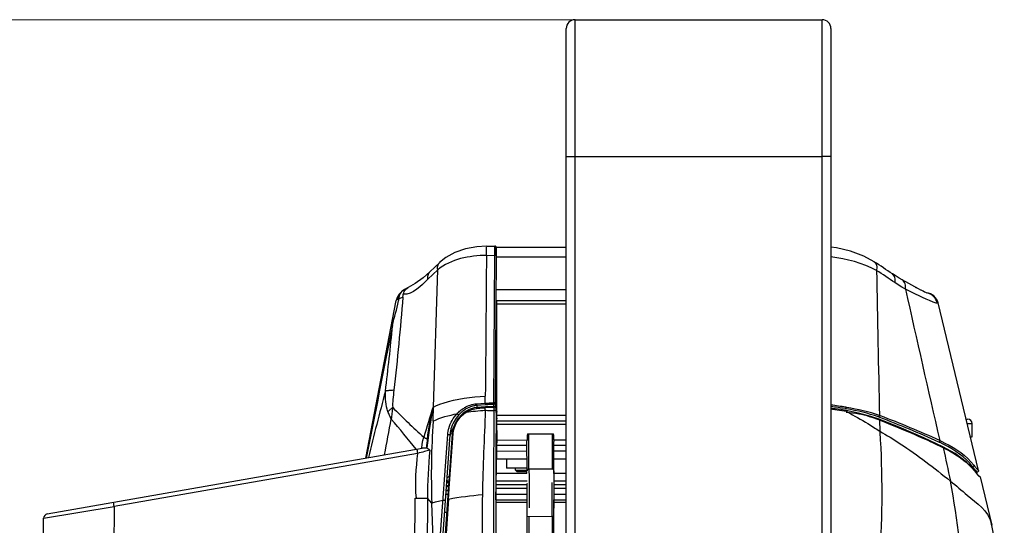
# Paper-space layout 'Sheet' of a CAD drawing. Header units: inches. Extents: x 0.2 to 10.8, y 0.2 to 8.3.
# Tile 381 of 545: x 9.134 to 10.027, y 3.246 to 3.704. Entities that reach past the tile are written whole.
import ezdxf

# ---------------------------------------------------------------- set-up
doc = ezdxf.new("R2010")
doc.units = ezdxf.units.IN
doc.header["$MEASUREMENT"] = 0
doc.layers.get('0').update_dxf_attribs({"lineweight": 5})
doc.layers.add('02___PRT_ALL_AXES', color=7, linetype='Continuous')
doc.styles.add('My Text', font='tahoma.ttf')
doc.dimstyles.new('My Dimension - mm [in] (ANSI)$0', dxfattribs={"dimtxt": 0.12, "dimasz": 0.098425, "dimexe": 0.125, "dimexo": 0.063, "dimgap": 0.031496, "dimtad": 0, "dimlfac": 250, "dimzin": 4, "dimdsep": 46, "dimtxsty": 'My Text', "dimblk": 'Filled-1', "dimcen": 0.09, "dimclrd": 1, "dimclre": 1, "dimclrt": 1, "dimadec": 1, "dimazin": 1, "dimtfac": 1, "dimtofl": 0, "dimtmove": 0, "dimatfit": 3, "dimfxl": 1, "dimtolj": 1, "dimtzin": 4, "dimlwd": -1, "dimlwe": -1, "dimarcsym": 0})

# ---------------------------------------------------------------- blocks, each defined once
blk = doc.blocks.new('*D12')
at = {"color": 1, "true_color": 0xff0000}
for p, q in [((9.68694, 3.70431), (8.70559, 3.70431)), ((8.83059, 3.60589), (8.83059, 3.4705)), ((8.83059, 1.60647), (8.83059, 1.74185)), ((9.42652, 1.50804), (8.70559, 1.50804))]:
    blk.add_line(p, q, dxfattribs=at)
at = {"layer": 'Defpoints', "color": 0}
for p in [(9.74994, 3.70431), (8.83059, 1.50804), (9.48952, 1.50804)]:
    blk.add_point(p, dxfattribs=at)
at = {"color": 1, "true_color": 0xff0000, "insert": (8.83059, 2.60618), "char_height": 0.12, "attachment_point": 5, "rotation": 90, "style": 'My Text'}
blk.add_mtext('\\A1;549.07 mm [21.617 in]', dxfattribs=at)
blk = doc.blocks.new('Filled-1')

psp = doc.layouts.new('Sheet')

# ---------------------------------------------------------------- linework, layer by layer
at = {"color": 0, "linetype": 'ByBlock', "lineweight": -3}
for p, q in [((9.637943, 2.397654), (9.637943, 3.704311)), ((9.637943, 3.704311), (9.861943, 3.704311)), ((9.861943, 2.527911), (9.861943, 3.704311)), ((9.629943, 2.380311), (9.629943, 3.696311)), ((9.869943, 3.696311), (9.869943, 2.384311)), ((9.629943, 3.580311), (9.637943, 3.580311)), ((9.637943, 3.580311), (9.861943, 3.580311)), ((9.869943, 3.580311), (9.861943, 3.580311)), ((9.548779, 3.498339), (9.538463, 3.496403)), ((9.557634, 3.498899), (9.548779, 3.498339)), ((9.557634, 3.498899), (9.565199, 3.498942)), ((9.565499, 3.49889), (9.565198, 3.498927)), ((9.565824, 3.498753), (9.565499, 3.49889)), ((9.566008, 3.498602), (9.565824, 3.498753)), ((9.566207, 3.498365), (9.566114, 3.498508)), ((9.566225, 3.490205), (9.566354, 3.497349)), ((9.566346, 3.498078), (9.629943, 3.498078)), ((9.566354, 3.497349), (9.566362, 3.498064)), ((9.506336, 3.475693), (9.515129, 3.484139)), ((9.55756, 3.490477), (9.565015, 3.490567)), ((9.564154, 3.356751), (9.565015, 3.490567)), ((9.566225, 3.490205), (9.565485, 3.35639)), ((9.629943, 3.488771), (9.566222, 3.488771)), ((9.506335, 3.475693), (9.500161, 3.470237)), ((9.513324, 3.47742), (9.50453, 3.46897)), ((9.509523, 3.352844), (9.513324, 3.47742)), ((9.49289, 3.464981), (9.48666, 3.46146)), ((9.500161, 3.470236), (9.492891, 3.464982)), ((9.949404, 3.460051), (9.934497, 3.468292)), ((9.481051, 3.458139), (9.478349, 3.455443)), ((9.483105, 3.459554), (9.481052, 3.458139)), ((9.486658, 3.46146), (9.483103, 3.459553)), ((9.566104, 3.459446), (9.629943, 3.459446)), ((9.949417, 3.460044), (9.946802, 3.461463)), ((9.95164, 3.458867), (9.949404, 3.460051)), ((9.953485, 3.457925), (9.951658, 3.458858)), ((9.954974, 3.457201), (9.953513, 3.457911)), ((9.956034, 3.456721), (9.954914, 3.457229)), ((9.448041, 3.306574), (9.475685, 3.449656)), ((9.481838, 3.452623), (9.478391, 3.451032)), ((9.566237, 3.449652), (9.566465, 3.449424)), ((9.566237, 3.449652), (9.629943, 3.449652)), ((9.566468, 3.449422), (9.629943, 3.449422)), ((9.567018, 3.350859), (9.566898, 3.449423)), ((9.967089, 3.447438), (9.966326, 3.447266)), ((10.003765, 3.295392), (9.967092, 3.447438)), ((9.566899, 3.446643), (9.629943, 3.446643)), ((9.556484, 3.356426), (9.556534, 3.362787)), ((9.509217, 3.35318), (9.509523, 3.352844)), ((9.53926, 3.348288), (9.542311, 3.349885)), ((9.542311, 3.349885), (9.545385, 3.350946)), ((9.545385, 3.350946), (9.548472, 3.351495)), ((9.548757, 3.351523), (9.548472, 3.351497)), ((9.548529, 3.355894), (9.556484, 3.356426)), ((9.556556, 3.353004), (9.548679, 3.352471)), ((9.54882, 3.354437), (9.54868, 3.352471)), ((9.556625, 3.354955), (9.54882, 3.354437)), ((9.556435, 3.349967), (9.556451, 3.352038)), ((9.564315, 3.35238), (9.556451, 3.352038)), ((9.556484, 3.356426), (9.556625, 3.354955)), ((9.564416, 3.353339), (9.556556, 3.353004)), ((9.564374, 3.353337), (9.564287, 3.355272)), ((9.564315, 3.35238), (9.564296, 3.349792)), ((9.564315, 3.35238), (9.565606, 3.352255)), ((9.565029, 3.353287), (9.564412, 3.353339)), ((9.565485, 3.35639), (9.565637, 3.353023)), ((9.565606, 3.352255), (9.56611, 3.352056)), ((9.56611, 3.352056), (9.566321, 3.351781)), ((9.566321, 3.351781), (9.566307, 3.349252)), ((9.567406, 3.327727), (9.566321, 3.351781)), ((9.567052, 3.34856), (9.567018, 3.350859)), ((9.567041, 3.348874), (9.567053, 3.34852)), ((9.894992, 3.347422), (9.883784, 3.349743)), ((9.884074, 3.348839), (9.884631, 3.348546)), ((9.566836, 3.342788), (9.566793, 3.341324)), ((9.56689, 3.339974), (9.566889, 3.34117)), ((9.56689, 3.339974), (9.567046, 3.345309)), ((9.629943, 3.339974), (9.56689, 3.339974)), ((9.56704, 3.348504), (9.567079, 3.34832)), ((9.567046, 3.345309), (9.567079, 3.34832)), ((9.629943, 3.34531), (9.567046, 3.345309)), ((9.567053, 3.34852), (9.567066, 3.348325)), ((9.914192, 3.343465), (9.913064, 3.343906)), ((9.914212, 3.343472), (9.913066, 3.343907)), ((9.914041, 3.340987), (9.913354, 3.341212)), ((9.914041, 3.340987), (9.913389, 3.341226)), ((9.913953, 3.345235), (9.914761, 3.344918)), ((9.913954, 3.345243), (9.914775, 3.344931)), ((9.91404, 3.340986), (9.914217, 3.330954)), ((9.992545, 3.341911), (9.993947, 3.341911)), ((9.526831, 3.331152), (9.52653, 3.328747)), ((9.527601, 3.333742), (9.527464, 3.334019)), ((9.629943, 3.336957), (9.566973, 3.337325)), ((9.629943, 3.336618), (9.566988, 3.336986)), ((9.914217, 3.330954), (9.914274, 3.330113)), ((9.99351, 3.337911), (9.997982, 3.337911)), ((9.515622, 3.233577), (9.522477, 3.328033)), ((9.524454, 3.32775), (9.516869, 3.220777)), ((9.526529, 3.32873), (9.518865, 3.220633)), ((9.524164, 3.283653), (9.527442, 3.328775)), ((9.526516, 3.328533), (9.526529, 3.32873)), ((9.566039, 3.268711), (9.567406, 3.327727)), ((9.594343, 3.322705), (9.567275, 3.322687)), ((9.594237, 3.321444), (9.594343, 3.322705)), ((9.594654, 3.328691), (9.596029, 3.32862)), ((9.596127, 3.296505), (9.596027, 3.32862)), ((9.596029, 3.32862), (9.617221, 3.32862)), ((9.617221, 3.32862), (9.617125, 3.296459)), ((9.618758, 3.322705), (9.618802, 3.321748)), ((9.629943, 3.322705), (9.618758, 3.322705)), ((9.159286, 3.255949), (9.499378, 3.315575)), ((9.50297, 3.315623), (9.499378, 3.315575)), ((9.503542, 3.315575), (9.50297, 3.315623)), ((9.56704, 3.312959), (9.594251, 3.313101)), ((9.567161, 3.318311), (9.594237, 3.318311)), ((9.594327, 3.294958), (9.594229, 3.321444)), ((9.618737, 3.292632), (9.618805, 3.321748)), ((9.618779, 3.31323), (9.629943, 3.313288)), ((9.618789, 3.318311), (9.629943, 3.318311)), ((9.971823, 3.316), (9.971098, 3.316335)), ((9.971823, 3.31599), (9.971112, 3.31633)), ((9.494956, 3.310843), (9.219898, 3.262618)), ((9.594271, 3.305511), (9.566871, 3.305511)), ((9.575777, 3.305511), (9.575777, 3.297511)), ((9.629943, 3.305511), (9.618763, 3.305511)), ((9.594291, 3.297511), (9.575777, 3.297511)), ((9.584977, 3.294311), (9.583777, 3.295511)), ((9.583777, 3.295511), (9.594297, 3.295511)), ((9.617125, 3.296459), (9.596127, 3.296505)), ((9.998479, 3.298761), (9.996801, 3.298761)), ((10.000155, 3.295229), (10.000355, 3.294739)), ((10.000417, 3.294893), (10.000157, 3.295226)), ((10.003696, 3.295387), (10.003765, 3.295392)), ((9.594304, 3.292632), (9.56658, 3.292632)), ((9.584977, 3.294311), (9.5943, 3.294311)), ((9.594304, 3.292632), (9.5943, 3.294311)), ((9.629943, 3.292632), (9.618737, 3.292632)), ((10.001246, 3.293849), (10.000417, 3.294893)), ((10.001197, 3.293911), (10.002529, 3.293911)), ((10.002633, 3.292167), (10.001246, 3.293849)), ((10.003182, 3.291532), (10.002633, 3.292167)), ((10.004406, 3.290272), (10.003182, 3.291532)), ((10.005194, 3.289467), (10.005099, 3.289462)), ((10.005194, 3.289467), (10.015774, 3.245606)), ((9.520886, 3.277432), (9.522892, 3.277432)), ((9.522732, 3.280632), (9.521113, 3.280632)), ((9.523176, 3.281432), (9.52117, 3.281432)), ((9.523362, 3.284057), (9.521356, 3.284057)), ((9.521474, 3.285723), (9.522639, 3.285723)), ((9.523138, 3.269469), (9.524164, 3.283653)), ((9.594354, 3.279032), (9.566272, 3.279032)), ((9.594349, 3.282232), (9.566344, 3.282232)), ((9.566354, 3.282632), (9.594348, 3.282632)), ((9.566426, 3.285832), (9.594343, 3.285832)), ((9.629943, 3.279032), (9.6187, 3.279032)), ((9.629943, 3.282232), (9.618705, 3.282232)), ((9.618706, 3.282632), (9.629943, 3.282632)), ((9.618711, 3.285832), (9.629943, 3.285832)), ((9.492353, 3.199257), (9.492855, 3.270211)), ((9.504063, 3.270173), (9.503587, 3.202933)), ((9.508018, 3.26582), (9.504063, 3.270173)), ((9.518154, 3.268485), (9.520242, 3.268338)), ((9.520631, 3.273832), (9.522637, 3.273832)), ((9.522864, 3.277032), (9.520858, 3.277032)), ((9.566039, 3.268714), (9.594367, 3.268714)), ((9.566154, 3.273832), (9.594361, 3.273832)), ((9.618631, 2.494881), (9.618693, 3.268714)), ((9.618689, 3.268714), (9.629943, 3.268714)), ((9.618694, 3.273832), (9.629943, 3.273832)), ((9.155977, 3.252033), (9.219898, 3.262618)), ((9.219898, 3.262618), (9.219218, 3.15137)), ((9.509283, 3.23367), (9.508018, 3.26582)), ((9.566039, 3.266714), (9.594367, 3.266724)), ((9.594516, 2.425247), (9.594367, 3.266724)), ((9.618689, 3.26673), (9.629943, 3.266732)), ((9.155295, 3.140349), (9.155977, 3.252033)), ((9.519468, 3.257432), (9.521474, 3.257432)), ((9.617076, 3.253547), (9.59444, 3.253442)), ((9.596096, 2.429479), (9.596166, 3.253452)), ((9.617077, 3.253547), (9.616904, 2.593748)), ((9.618716, 3.253534), (9.617077, 3.253547))]:
    psp.add_line(p, q, dxfattribs=at)
for points in [[(9.538463, 3.496403), (9.52897, 3.49313), (9.52066, 3.488588), (9.515115, 3.484125)], [(9.566357, 3.498064), (9.566311, 3.498191), (9.566128, 3.498496), (9.565854, 3.49874), (9.565538, 3.498884), (9.565199, 3.498932)], [(9.90916, 3.484744), (9.899902, 3.489868), (9.887849, 3.494426), (9.87489, 3.497371), (9.869943, 3.497914)], [(9.909189, 3.484726), (9.910136, 3.48388), (9.91115, 3.482013), (9.911554, 3.479685), (9.911385, 3.476849)], [(9.934498, 3.468291), (9.931856, 3.469799), (9.928069, 3.472127), (9.925782, 3.473631)], [(9.93752, 3.459807), (9.934258, 3.461708), (9.93105, 3.463702), (9.927896, 3.465782)], [(9.956918, 3.456364), (9.956947, 3.456355), (9.95674, 3.45643), (9.956059, 3.45671)], [(9.478391, 3.451032), (9.476944, 3.450491), (9.476033, 3.450021), (9.475685, 3.449656)], [(9.478349, 3.455443), (9.476442, 3.452181), (9.475693, 3.4497)], [(9.539056, 3.349184), (9.53602, 3.346974), (9.531573, 3.34216), (9.528458, 3.336623), (9.526831, 3.331152)], [(9.548678, 3.352471), (9.546493, 3.352148), (9.541734, 3.350604), (9.539059, 3.349182)], [(9.565485, 3.35639), (9.565295, 3.356581), (9.564799, 3.356715), (9.564154, 3.356751)], [(9.565485, 3.35639), (9.565323, 3.355834), (9.564883, 3.355423), (9.564287, 3.355271)], [(9.5663, 3.352042), (9.566178, 3.352433), (9.565694, 3.352998), (9.565029, 3.353287)], [(9.883784, 3.349744), (9.87908, 3.350538), (9.87128, 3.35166), (9.869943, 3.351815)], [(9.884075, 3.348841), (9.877833, 3.349876), (9.871475, 3.350771), (9.869943, 3.35095)], [(9.530984, 3.34689), (9.531341, 3.346512), (9.531756, 3.346153), (9.532133, 3.345898), (9.532418, 3.345789)], [(9.91358, 3.341899), (9.906172, 3.344394), (9.894992, 3.347422)], [(9.913953, 3.345235), (9.913816, 3.344691), (9.913504, 3.344216), (9.913068, 3.343905)], [(9.914041, 3.340987), (9.913932, 3.341538), (9.913633, 3.341876), (9.913587, 3.341897)], [(9.971357, 3.316895), (9.954223, 3.324835), (9.933946, 3.33364), (9.91359, 3.341896)], [(9.498839, 3.315481), (9.499293, 3.319086), (9.499943, 3.322462), (9.500753, 3.325535)], [(9.506255, 3.31369), (9.505316, 3.314484), (9.504425, 3.31511), (9.503543, 3.315575)], [(9.971365, 3.316891), (9.971674, 3.316596), (9.971823, 3.316)], [(10.000157, 3.295225), (9.992845, 3.30293), (9.982534, 3.310644), (9.971365, 3.316891)], [(9.596127, 3.296505), (9.595247, 3.296307), (9.594583, 3.295751), (9.594327, 3.294957)], [(9.618725, 3.295083), (9.618521, 3.295756), (9.617946, 3.296264), (9.617125, 3.296459)]]:
    psp.add_lwpolyline(points, dxfattribs=at)
for centre, radius, start, end in [((9.637943, 3.696311), 0.008, 90, 180), ((9.861943, 3.696311), 0.008, 0, 90), ((8.201877, 0.913615), 3.086345, 56.043852, 56.414382), ((9.063353, 2.193878), 1.537912, 55.795152, 56.535684), ((41.377622, 4.025032), 31.471012, 180.9980677, 181.2377287), ((43.506385, 10.993753), 34.403908, 192.6494347, 192.8839322), ((9.955425, 3.444631), 0.012, 13.530389, 84.542428), ((9.486936, 3.444631), 0.012, 137.357331, 148.25866), ((12.231487, 2.624274), 2.863629, 164.960925, 166.207228), ((10.452829, 3.049199), 0.991367, 162.143823, 163.81485), ((9.906319, 3.274033), 0.404914, 168.72795, 174.111361), ((9.552349, 3.327252), 0.02903, 120.478457, 121.411471), ((9.550868, 3.332909), 0.021625, 95.434822, 96.627062), ((27.043983, 3.222439), 17.480153, 179.5825648, 179.9702009), ((9.833633, 3.072899), 0.284194, 79.720047, 79.907208), ((4.737287, 4.2109), 4.813054, 349.206762, 349.599563), ((10.195662, 3.291664), 0.688129, 175.965368, 182.15239), ((9.58833, 2.508599), 0.893856, 65.362052, 68.630044), ((9.598434, 2.511456), 0.889925, 65.485283, 69.216567), ((9.598703, 2.511278), 0.89156, 65.485896, 69.23625), ((9.993982, 3.337911), 0.004, 0, 90), ((9.550012, 3.325913), 0.025625, 173.144417, 173.586433), ((9.555778, 3.319488), 0.031889, 162.371913, 162.71704), ((30.852917, 3.231315), 21.286939, 179.7404273, 179.8992926), ((9.940842, 3.269981), 0.436779, 174.256711, 179.974871), ((17.263601, 3.27186), 7.644911, 179.82594, 180.0197698), ((9.958064, 3.261234), 0.053961, 42.091313, 42.48149), ((9.962866, 3.265323), 0.047653, 38.118964, 38.706504), ((10.002599, 3.295111), 0.0012, 269.976213, 13.563574), ((10.004028, 3.289185), 0.0012, 13.562998, 73.403589), ((9.521343, 3.277432), 0.0032, 56.452485, 90), ((9.521532, 3.284057), 0.002, 19.190487, 56.42065), ((9.522732, 3.281432), 0.0008, 270, 300.218694), ((24.476258, 2.173436), 14.993236, 175.8078372, 175.9453401), ((9.521343, 3.277032), 0.0032, 270, 294.462223), ((11.176392, 3.245024), 1.622809, 178.992403, 180.420837), ((9.159977, 3.252009), 0.004, 99.944294, 179.65), ((9.592253, 3.146402), 0.434975, 0.62139, 13.53959)]:
    psp.add_arc(centre, radius, start, end, dxfattribs=at)
for centre, major_axis, ratio, start_param, end_param in [((9.566426, 3.486078), (0, 0.012), 0.0174551, 0.3504415, 1.3444586), ((9.56624, 3.45765), (0, 0.008), 0.0174551, 1.3444586, 3.1241393), ((9.566854, 3.341065), (0, 0.002006), 0.0174551, -1.5184365, 0), ((9.59606, 3.316494), (-0.000054, 0.018826), 0.0956107, 0.8657294, 1.2343218), ((9.617226, 3.328799), (0.0016, 0.000001), 0.1123534, -1.5737348, -0.6512735), ((9.617195, 3.318586), (0.000046, 0.016734), 0.0956107, -1.3218363, -0.9221969)]:
    psp.add_ellipse(centre, major_axis=major_axis, ratio=ratio, start_param=start_param, end_param=end_param, dxfattribs=at)
for points, knots in [([(9.55756, 3.490477), (9.557569, 3.492189), (9.557613, 3.494724), (9.557589, 3.497264), (9.557646, 3.498087)], [0, 0, 0, 0, 0.6747992, 1, 1, 1, 1]), ([(9.565015, 3.490567), (9.565022, 3.491931), (9.565048, 3.494195), (9.565099, 3.49646), (9.565143, 3.49736)], [0, 0, 0, 0, 0.6021351, 1, 1, 1, 1]), ([(9.565143, 3.49736), (9.565151, 3.497522), (9.565166, 3.497781), (9.565186, 3.498039), (9.565201, 3.498135)], [0, 0, 0, 0, 0.627243, 1, 1, 1, 1]), ([(9.513321, 3.477417), (9.513119, 3.47862), (9.513085, 3.481078), (9.514283, 3.48331), (9.515118, 3.484124)], [0, 0, 0, 0, 0.5111978, 1, 1, 1, 1]), ([(9.566225, 3.490205), (9.566216, 3.490353), (9.565667, 3.490537), (9.5653, 3.490567), (9.565015, 3.490567)], [0, 0, 0, 0, 0.3414243, 1, 1, 1, 1]), ([(9.50453, 3.468969), (9.504329, 3.470166), (9.504291, 3.472629), (9.50549, 3.474873), (9.506337, 3.475692)], [0, 0, 0, 0, 0.5073444, 1, 1, 1, 1]), ([(9.927896, 3.465782), (9.928197, 3.467254), (9.92841, 3.470148), (9.926883, 3.472894), (9.925781, 3.473629)], [0, 0, 0, 0, 0.5316526, 1, 1, 1, 1]), ([(9.937521, 3.459807), (9.937759, 3.461462), (9.937757, 3.464704), (9.935783, 3.467582), (9.934496, 3.468287)], [0, 0, 0, 0, 0.5325019, 1, 1, 1, 1]), ([(9.478391, 3.451032), (9.478443, 3.45269), (9.479251, 3.456073), (9.481655, 3.458679), (9.483105, 3.459551)], [0, 0, 0, 0, 0.4951649, 1, 1, 1, 1]), ([(9.481839, 3.452624), (9.481826, 3.454414), (9.482518, 3.457997), (9.485134, 3.460706), (9.48666, 3.461457)], [0, 0, 0, 0, 0.512968, 1, 1, 1, 1]), ([(9.966326, 3.447266), (9.9651, 3.447126), (9.954869, 3.451084), (9.945838, 3.455725), (9.937523, 3.459808)], [0, 0, 0, 0, 0.1175768, 1, 1, 1, 1]), ([(9.966326, 3.447266), (9.965861, 3.449348), (9.963787, 3.453294), (9.959977, 3.455598), (9.957969, 3.456174)], [0, 0, 0, 0, 0.5052307, 1, 1, 1, 1]), ([(9.477828, 3.449123), (9.477875, 3.449399), (9.477967, 3.449956), (9.478051, 3.450514), (9.478092, 3.450796)], [0, 0, 0, 0, 0.4957551, 1, 1, 1, 1]), ([(9.472419, 3.426882), (9.472194, 3.427578), (9.471896, 3.428983), (9.471969, 3.430422), (9.472099, 3.431099)], [0, 0, 0, 0, 0.5149929, 1, 1, 1, 1]), ([(9.468174, 3.348685), (9.467016, 3.351543), (9.465951, 3.35785), (9.465859, 3.364123), (9.46594, 3.367323)], [0, 0, 0, 0, 0.4906239, 1, 1, 1, 1]), ([(9.47361, 3.368067), (9.47209, 3.368032), (9.469522, 3.367914), (9.466958, 3.367587), (9.46594, 3.367323)], [0, 0, 0, 0, 0.5911855, 1, 1, 1, 1]), ([(9.47361, 3.368068), (9.473241, 3.365285), (9.472653, 3.360123), (9.472346, 3.354893), (9.472565, 3.352505)], [0, 0, 0, 0, 0.5392822, 1, 1, 1, 1]), ([(9.509523, 3.352844), (9.512362, 3.354331), (9.527413, 3.360205), (9.543666, 3.362202), (9.556532, 3.362787)], [0, 0, 0, 0, 0.1992514, 1, 1, 1, 1]), ([(9.472565, 3.352504), (9.47176, 3.351904), (9.470243, 3.35069), (9.468826, 3.349359), (9.468174, 3.348685)], [0, 0, 0, 0, 0.5169957, 1, 1, 1, 1]), ([(9.471263, 3.342016), (9.470689, 3.34312), (9.469605, 3.34532), (9.468627, 3.347568), (9.468174, 3.348685)], [0, 0, 0, 0, 0.508032, 1, 1, 1, 1]), ([(9.472565, 3.352505), (9.472278, 3.350766), (9.471775, 3.347277), (9.47141, 3.343772), (9.471263, 3.342016)], [0, 0, 0, 0, 0.4999586, 1, 1, 1, 1]), ([(9.509238, 3.340081), (9.509268, 3.34221), (9.509345, 3.346464), (9.509458, 3.350718), (9.509523, 3.352844)], [0, 0, 0, 0, 0.500315, 1, 1, 1, 1]), ([(9.530984, 3.346889), (9.531885, 3.347884), (9.533852, 3.34975), (9.536061, 3.35132), (9.537219, 3.352028)], [0, 0, 0, 0, 0.4972227, 1, 1, 1, 1]), ([(9.537595, 3.350288), (9.536649, 3.349648), (9.534831, 3.348245), (9.533192, 3.346637), (9.532418, 3.345789)], [0, 0, 0, 0, 0.4986731, 1, 1, 1, 1]), ([(9.540379, 3.351932), (9.539899, 3.351687), (9.538954, 3.351167), (9.538042, 3.35059), (9.537595, 3.350288)], [0, 0, 0, 0, 0.4998843, 1, 1, 1, 1]), ([(9.537625, 3.352271), (9.539298, 3.353256), (9.542823, 3.354884), (9.546625, 3.355721), (9.548529, 3.355894)], [0, 0, 0, 0, 0.5038307, 1, 1, 1, 1]), ([(9.539057, 3.349184), (9.538978, 3.349137), (9.539042, 3.348725), (9.53916, 3.348487), (9.53926, 3.348288)], [0, 0, 0, 0, 0.2925081, 1, 1, 1, 1]), ([(9.539255, 3.348283), (9.542057, 3.348686), (9.547774, 3.349369), (9.553515, 3.349807), (9.556435, 3.349969)], [0, 0, 0, 0, 0.4918871, 1, 1, 1, 1]), ([(9.546034, 3.35399), (9.545054, 3.353769), (9.543121, 3.353196), (9.541275, 3.352388), (9.540379, 3.351932)], [0, 0, 0, 0, 0.4997999, 1, 1, 1, 1]), ([(9.548372, 3.35439), (9.547979, 3.354344), (9.547196, 3.354232), (9.546419, 3.354077), (9.546034, 3.35399)], [0, 0, 0, 0, 0.5001964, 1, 1, 1, 1]), ([(9.548679, 3.352466), (9.548569, 3.352455), (9.548472, 3.352002), (9.548465, 3.351723), (9.548472, 3.351495)], [0, 0, 0, 0, 0.3262367, 1, 1, 1, 1]), ([(9.548529, 3.355894), (9.548535, 3.355592), (9.548596, 3.355102), (9.548708, 3.354598), (9.54882, 3.354437)], [0, 0, 0, 0, 0.6077432, 1, 1, 1, 1]), ([(9.551122, 3.351718), (9.550727, 3.351688), (9.549938, 3.351626), (9.54915, 3.351558), (9.548757, 3.351523)], [0, 0, 0, 0, 0.5009388, 1, 1, 1, 1]), ([(9.553784, 3.351897), (9.553339, 3.351871), (9.552452, 3.351815), (9.551565, 3.351751), (9.551122, 3.351718)], [0, 0, 0, 0, 0.5008672, 1, 1, 1, 1]), ([(9.556451, 3.352035), (9.556005, 3.352015), (9.555116, 3.351973), (9.554227, 3.351924), (9.553784, 3.351897)], [0, 0, 0, 0, 0.5006778, 1, 1, 1, 1]), ([(9.556435, 3.34997), (9.55774, 3.349928), (9.56036, 3.349859), (9.562981, 3.349812), (9.564297, 3.349794)], [0, 0, 0, 0, 0.4980412, 1, 1, 1, 1]), ([(9.556557, 3.352998), (9.55646, 3.352992), (9.556499, 3.352496), (9.556449, 3.352265), (9.556451, 3.352038)], [0, 0, 0, 0, 0.2971913, 1, 1, 1, 1]), ([(9.556484, 3.35643), (9.557762, 3.356484), (9.560319, 3.356591), (9.562876, 3.356695), (9.564154, 3.356746)], [0, 0, 0, 0, 0.4999265, 1, 1, 1, 1]), ([(9.564287, 3.355271), (9.56301, 3.35522), (9.560456, 3.355116), (9.557902, 3.355009), (9.556625, 3.354955)], [0, 0, 0, 0, 0.5000752, 1, 1, 1, 1]), ([(9.564154, 3.356751), (9.564156, 3.356503), (9.564183, 3.35601), (9.564217, 3.355509), (9.564287, 3.355271)], [0, 0, 0, 0, 0.5002949, 1, 1, 1, 1]), ([(9.566305, 3.349252), (9.566298, 3.349479), (9.56538, 3.349773), (9.564782, 3.349805), (9.564297, 3.349791)], [0, 0, 0, 0, 0.3185955, 1, 1, 1, 1]), ([(9.564414, 3.353334), (9.564319, 3.35332), (9.564368, 3.352841), (9.564314, 3.352605), (9.564315, 3.35238)], [0, 0, 0, 0, 0.2996829, 1, 1, 1, 1]), ([(9.566305, 3.349251), (9.566286, 3.345682), (9.566248, 3.338516), (9.566213, 3.33135), (9.566197, 3.327753)], [0, 0, 0, 0, 0.4981299, 1, 1, 1, 1]), ([(9.883436, 3.352695), (9.881225, 3.353089), (9.876747, 3.353831), (9.87225, 3.354448), (9.869975, 3.354723)], [0, 0, 0, 0, 0.4949478, 1, 1, 1, 1]), ([(9.882727, 3.351499), (9.880643, 3.351848), (9.876421, 3.352497), (9.872184, 3.353037), (9.87004, 3.353284)], [0, 0, 0, 0, 0.4947706, 1, 1, 1, 1]), ([(9.884143, 3.351258), (9.883907, 3.351299), (9.883435, 3.35138), (9.882964, 3.35146), (9.882727, 3.351499)], [0, 0, 0, 0, 0.4992781, 1, 1, 1, 1]), ([(9.883783, 3.349738), (9.883905, 3.349716), (9.884097, 3.349362), (9.884094, 3.34905), (9.884084, 3.348847)], [0, 0, 0, 0, 0.3781058, 1, 1, 1, 1]), ([(9.523461, 3.333564), (9.524165, 3.33607), (9.526173, 3.340856), (9.529223, 3.345066), (9.530984, 3.34689)], [0, 0, 0, 0, 0.5066022, 1, 1, 1, 1]), ([(9.532418, 3.345789), (9.530787, 3.343988), (9.527912, 3.339959), (9.526024, 3.335378), (9.525368, 3.332993)], [0, 0, 0, 0, 0.4955631, 1, 1, 1, 1]), ([(9.905084, 3.344091), (9.90189, 3.345084), (9.894893, 3.346887), (9.887699, 3.347681), (9.88384, 3.347842)], [0, 0, 0, 0, 0.4641695, 1, 1, 1, 1]), ([(9.906457, 3.343654), (9.906229, 3.343728), (9.905772, 3.343875), (9.905314, 3.344019), (9.905084, 3.344091)], [0, 0, 0, 0, 0.4983532, 1, 1, 1, 1]), ([(9.913389, 3.341226), (9.912254, 3.341642), (9.909953, 3.342479), (9.907636, 3.343271), (9.906457, 3.343654)], [0, 0, 0, 0, 0.4937466, 1, 1, 1, 1]), ([(9.522477, 3.328033), (9.522543, 3.328959), (9.522782, 3.330823), (9.523206, 3.332653), (9.523461, 3.333564)], [0, 0, 0, 0, 0.4953644, 1, 1, 1, 1]), ([(9.525368, 3.332993), (9.525253, 3.332575), (9.525042, 3.331735), (9.524869, 3.330885), (9.524793, 3.330459)], [0, 0, 0, 0, 0.5006159, 1, 1, 1, 1]), ([(9.525387, 3.329145), (9.52557, 3.329722), (9.52597, 3.330867), (9.526432, 3.331989), (9.526677, 3.332543)], [0, 0, 0, 0, 0.4994136, 1, 1, 1, 1]), ([(9.526677, 3.332543), (9.526855, 3.332944), (9.527225, 3.333737), (9.527624, 3.334517), (9.527831, 3.334902)], [0, 0, 0, 0, 0.5002991, 1, 1, 1, 1]), ([(9.903522, 3.337858), (9.905365, 3.336733), (9.908962, 3.334481), (9.912498, 3.332134), (9.914217, 3.330955)], [0, 0, 0, 0, 0.5088303, 1, 1, 1, 1]), ([(9.914217, 3.330954), (9.920571, 3.327423), (9.942914, 3.313738), (9.963626, 3.297633), (9.978339, 3.285765)], [0, 0, 0, 0, 0.2777508, 1, 1, 1, 1]), ([(9.500754, 3.325535), (9.501231, 3.325255), (9.502292, 3.324687), (9.50338, 3.324173), (9.503973, 3.323906)], [0, 0, 0, 0, 0.4597901, 1, 1, 1, 1]), ([(9.50397, 3.323891), (9.503773, 3.322525), (9.503411, 3.319772), (9.503109, 3.317012), (9.50297, 3.315623)], [0, 0, 0, 0, 0.4969616, 1, 1, 1, 1]), ([(9.522477, 3.328033), (9.522905, 3.328062), (9.523377, 3.32793), (9.524471, 3.327991), (9.524454, 3.32775)], [0, 0, 0, 0, 0.6392481, 1, 1, 1, 1]), ([(9.524082, 3.322495), (9.524105, 3.322823), (9.524164, 3.323479), (9.524248, 3.324133), (9.524296, 3.324459)], [0, 0, 0, 0, 0.498904, 1, 1, 1, 1]), ([(9.524296, 3.324459), (9.524371, 3.32497), (9.52455, 3.325991), (9.524784, 3.327001), (9.524914, 3.327504)], [0, 0, 0, 0, 0.4984934, 1, 1, 1, 1]), ([(9.524548, 3.328775), (9.524529, 3.328604), (9.524494, 3.328263), (9.524466, 3.327921), (9.524454, 3.32775)], [0, 0, 0, 0, 0.5004285, 1, 1, 1, 1]), ([(9.524793, 3.330459), (9.524749, 3.330212), (9.524668, 3.329717), (9.524601, 3.32922), (9.524571, 3.328971)], [0, 0, 0, 0, 0.5005484, 1, 1, 1, 1]), ([(9.524914, 3.327504), (9.524977, 3.327748), (9.525109, 3.328236), (9.525254, 3.32872), (9.525329, 3.328962)], [0, 0, 0, 0, 0.499451, 1, 1, 1, 1]), ([(9.526516, 3.328533), (9.526517, 3.328557), (9.526563, 3.328612), (9.52662, 3.328637), (9.526657, 3.328651)], [0, 0, 0, 0, 0.3796823, 1, 1, 1, 1]), ([(9.526657, 3.328651), (9.526682, 3.328661), (9.526737, 3.328679), (9.526794, 3.328693), (9.526824, 3.3287)], [0, 0, 0, 0, 0.4582559, 1, 1, 1, 1]), ([(9.526824, 3.3287), (9.526882, 3.328713), (9.527009, 3.328735), (9.527137, 3.32875), (9.527206, 3.328757)], [0, 0, 0, 0, 0.4624211, 1, 1, 1, 1]), ([(9.527206, 3.328757), (9.527244, 3.328761), (9.527323, 3.328767), (9.527402, 3.328772), (9.527442, 3.328775)], [0, 0, 0, 0, 0.4895528, 1, 1, 1, 1]), ([(9.968627, 3.32248), (9.968613, 3.32218), (9.968412, 3.321619), (9.967942, 3.32123), (9.967687, 3.321158)], [0, 0, 0, 0, 0.5310123, 1, 1, 1, 1]), ([(9.968638, 3.322482), (9.969441, 3.32212), (9.971021, 3.321388), (9.972587, 3.320625), (9.973357, 3.32024)], [0, 0, 0, 0, 0.5055458, 1, 1, 1, 1]), ([(9.494718, 3.314758), (9.494332, 3.31469), (9.494898, 3.312679), (9.4948, 3.311751), (9.494957, 3.310843)], [0, 0, 0, 0, 0.2985059, 1, 1, 1, 1]), ([(9.506255, 3.313689), (9.504659, 3.31328), (9.500894, 3.312325), (9.497126, 3.311382), (9.494956, 3.310842)], [0, 0, 0, 0, 0.4241702, 1, 1, 1, 1]), ([(9.971112, 3.31633), (9.969433, 3.31713), (9.966056, 3.318725), (9.962667, 3.320296), (9.960963, 3.321079)], [0, 0, 0, 0, 0.4980183, 1, 1, 1, 1]), ([(9.97243, 3.31888), (9.971656, 3.31927), (9.970082, 3.320045), (9.968493, 3.320789), (9.967687, 3.321158)], [0, 0, 0, 0, 0.4944216, 1, 1, 1, 1]), ([(9.971823, 3.316), (9.972247, 3.315794), (9.973088, 3.31538), (9.973924, 3.314957), (9.974338, 3.314744)], [0, 0, 0, 0, 0.5029543, 1, 1, 1, 1]), ([(9.596127, 3.296505), (9.596133, 3.294454), (9.596162, 3.282729), (9.596164, 3.271003), (9.596154, 3.261328)], [0, 0, 0, 0, 0.1748678, 1, 1, 1, 1]), ([(9.996842, 3.298758), (9.997015, 3.298579), (9.997357, 3.298221), (9.997693, 3.297858), (9.99786, 3.297677)], [0, 0, 0, 0, 0.502503, 1, 1, 1, 1]), ([(9.998107, 3.297405), (9.998446, 3.29703), (9.999105, 3.296279), (9.999742, 3.295508), (10.000052, 3.295122)], [0, 0, 0, 0, 0.5051796, 1, 1, 1, 1]), ([(9.999629, 3.300133), (9.99967, 3.299823), (9.999447, 3.299131), (9.99881, 3.298794), (9.998479, 3.298761)], [0, 0, 0, 0, 0.4847607, 1, 1, 1, 1]), ([(9.998479, 3.298761), (9.998641, 3.298542), (9.998963, 3.298107), (9.999287, 3.297674), (9.999448, 3.29746)], [0, 0, 0, 0, 0.5041641, 1, 1, 1, 1]), ([(9.999448, 3.29746), (9.999743, 3.297067), (10.000291, 3.296346), (10.000848, 3.295632), (10.001108, 3.29531)], [0, 0, 0, 0, 0.542736, 1, 1, 1, 1]), ([(9.999629, 3.300133), (9.999999, 3.299643), (10.000685, 3.298747), (10.001387, 3.297864), (10.001712, 3.297466)], [0, 0, 0, 0, 0.5444513, 1, 1, 1, 1]), ([(10.001108, 3.29531), (10.001359, 3.294999), (10.001741, 3.293949), (10.00196, 3.294544), (10.00193, 3.294604)], [0, 0, 0, 0, 0.8569105, 1, 1, 1, 1]), ([(10.00193, 3.294604), (10.001878, 3.29471), (10.00174, 3.294964), (10.001594, 3.295213), (10.001507, 3.29536)], [0, 0, 0, 0, 0.408623, 1, 1, 1, 1]), ([(10.001712, 3.297466), (10.001963, 3.297158), (10.002407, 3.296626), (10.002868, 3.296108), (10.003073, 3.295896)], [0, 0, 0, 0, 0.5738156, 1, 1, 1, 1]), ([(10.003696, 3.295387), (10.003777, 3.295048), (10.003613, 3.294253), (10.002878, 3.293911), (10.002529, 3.293911)], [0, 0, 0, 0, 0.5000873, 1, 1, 1, 1]), ([(10.003073, 3.295896), (10.003201, 3.295763), (10.003389, 3.295596), (10.003611, 3.295384), (10.003696, 3.295387)], [0, 0, 0, 0, 0.6848666, 1, 1, 1, 1]), ([(9.521534, 3.286396), (9.521722, 3.286292), (9.522095, 3.286074), (9.522459, 3.285843), (9.522639, 3.285723)], [0, 0, 0, 0, 0.4995192, 1, 1, 1, 1]), ([(9.523752, 3.289883), (9.523391, 3.289706), (9.522674, 3.289336), (9.521974, 3.288937), (9.521627, 3.288729)], [0, 0, 0, 0, 0.4982393, 1, 1, 1, 1]), ([(10.001686, 3.293094), (10.00147, 3.293356), (10.001025, 3.293903), (10.000583, 3.294453), (10.000354, 3.294739)], [0, 0, 0, 0, 0.4810478, 1, 1, 1, 1]), ([(10.002306, 3.292348), (10.002204, 3.292469), (10.001997, 3.292717), (10.001791, 3.292967), (10.001686, 3.293094)], [0, 0, 0, 0, 0.4880681, 1, 1, 1, 1]), ([(10.003634, 3.290813), (10.003425, 3.291045), (10.002978, 3.291553), (10.00254, 3.292069), (10.002306, 3.292348)], [0, 0, 0, 0, 0.4604459, 1, 1, 1, 1]), ([(10.005099, 3.289462), (10.004896, 3.289464), (10.004404, 3.290063), (10.003945, 3.290469), (10.003634, 3.290813)], [0, 0, 0, 0, 0.3041229, 1, 1, 1, 1]), ([(10.003938, 3.290386), (10.004015, 3.290385), (10.004173, 3.290368), (10.004324, 3.290321), (10.004399, 3.290289)], [0, 0, 0, 0, 0.4870078, 1, 1, 1, 1]), ([(10.004399, 3.290289), (10.004488, 3.290252), (10.004658, 3.290157), (10.004798, 3.29002), (10.004859, 3.289944)], [0, 0, 0, 0, 0.4975323, 1, 1, 1, 1]), ([(10.004859, 3.289944), (10.004917, 3.289873), (10.005015, 3.289719), (10.005079, 3.289548), (10.005099, 3.289462)], [0, 0, 0, 0, 0.5104587, 1, 1, 1, 1]), ([(9.59437, 3.269048), (9.594368, 3.272807), (9.594387, 3.273771), (9.594343, 3.28418), (9.594332, 3.283216)], [0, 0, 0, 0, 0.7958388, 1, 1, 1, 1]), ([(9.617076, 3.253547), (9.617075, 3.263342), (9.61689, 3.26381), (9.617115, 3.284794), (9.617121, 3.284328)], [0, 0, 0, 0, 0.9546419, 1, 1, 1, 1]), ([(9.978339, 3.285764), (9.983555, 3.281625), (9.996143, 3.27009), (10.012534, 3.258827), (10.015141, 3.248229)], [0, 0, 0, 0, 0.3789667, 1, 1, 1, 1]), ([(9.492855, 3.270211), (9.495049, 3.270196), (9.498785, 3.270177), (9.502521, 3.270168), (9.504063, 3.270173)], [0, 0, 0, 0, 0.5874716, 1, 1, 1, 1]), ([(9.508018, 3.26582), (9.509539, 3.266333), (9.512901, 3.267301), (9.516307, 3.268091), (9.518155, 3.268485)], [0, 0, 0, 0, 0.4591683, 1, 1, 1, 1]), ([(9.522328, 3.269481), (9.522333, 3.269555), (9.522763, 3.269403), (9.522941, 3.269477), (9.523138, 3.269469)], [0, 0, 0, 0, 0.2722275, 1, 1, 1, 1]), ([(9.594376, 3.253442), (9.594375, 3.256011), (9.594374, 3.261213), (9.594372, 3.266415), (9.59437, 3.269048)], [0, 0, 0, 0, 0.4938715, 1, 1, 1, 1]), ([(9.61869, 3.269222), (9.618691, 3.267909), (9.618693, 3.265203), (9.618696, 3.262498), (9.618698, 3.261104)], [0, 0, 0, 0, 0.4850682, 1, 1, 1, 1]), ([(9.219898, 3.262618), (9.219741, 3.263527), (9.21984, 3.264455), (9.219273, 3.266466), (9.21966, 3.266534)], [0, 0, 0, 0, 0.7014936, 1, 1, 1, 1])]:
    psp.add_open_spline(points, degree=3, knots=knots, dxfattribs=at)
for points in [[(9.557562, 3.490477), (9.542189, 3.490243), (9.52518, 3.487208), (9.513324, 3.477419)], [(9.557562, 3.490477), (9.557217, 3.447914), (9.556864, 3.40535), (9.556532, 3.362787)], [(9.911385, 3.476849), (9.898702, 3.483684), (9.88424, 3.487285), (9.869956, 3.489166)], [(9.50453, 3.46897), (9.498222, 3.46291), (9.490956, 3.454903), (9.482213, 3.455165)], [(9.472419, 3.426882), (9.473712, 3.434401), (9.476549, 3.441601), (9.477828, 3.449123)], [(9.481838, 3.452625), (9.479384, 3.424413), (9.476816, 3.396205), (9.47361, 3.368068)], [(9.472419, 3.426882), (9.464403, 3.3868), (9.456388, 3.346718), (9.448381, 3.306634)], [(9.465945, 3.367324), (9.468406, 3.387142), (9.470474, 3.407009), (9.472422, 3.426884)], [(9.472565, 3.352505), (9.481723, 3.343272), (9.490994, 3.334129), (9.500754, 3.325535)], [(9.503973, 3.323906), (9.505388, 3.333695), (9.506807, 3.343561), (9.509686, 3.353024)], [(9.556435, 3.349967), (9.555671, 3.324495), (9.554191, 3.299042), (9.553834, 3.273561)], [(9.913065, 3.343907), (9.903694, 3.347243), (9.893943, 3.349554), (9.884143, 3.351258)], [(9.913954, 3.345235), (9.904371, 3.34862), (9.89435, 3.350717), (9.88435, 3.352531)], [(9.493874, 3.314556), (9.486411, 3.32377), (9.478935, 3.332976), (9.471263, 3.342016)], [(9.509238, 3.340085), (9.516028, 3.343487), (9.523533, 3.345415), (9.530984, 3.346885)], [(9.527442, 3.328775), (9.527853, 3.336368), (9.532816, 3.34425), (9.53926, 3.348288)], [(9.884631, 3.348546), (9.891027, 3.345164), (9.897346, 3.341627), (9.903522, 3.337858)], [(9.914272, 3.330114), (9.916805, 3.292524), (9.916489, 3.25469), (9.914114, 3.21709)], [(9.971822, 3.316), (9.974019, 3.305927), (9.976241, 3.295859), (9.978309, 3.285759)], [(9.998479, 3.298761), (9.9919, 3.307541), (9.982223, 3.313934), (9.97243, 3.31888)], [(9.973357, 3.32024), (9.983219, 3.315306), (9.992963, 3.308918), (9.999629, 3.300133)], [(9.974338, 3.314744), (9.982523, 3.310539), (9.99045, 3.305376), (9.996842, 3.298758)], [(9.494956, 3.310843), (9.493641, 3.297388), (9.492363, 3.283752), (9.493754, 3.270305)], [(9.991228, 3.178591), (9.989015, 3.214505), (9.984903, 3.250386), (9.978343, 3.285765)], [(9.523138, 3.269469), (9.53329, 3.271333), (9.543561, 3.272548), (9.553834, 3.273561)], [(9.566012, 3.268731), (9.56599, 3.256331), (9.565979, 3.24393), (9.565979, 3.23153)]]:
    psp.add_open_spline(points, degree=3, dxfattribs=at)
at = {"layer": '02___PRT_ALL_AXES', "color": 0, "linetype": 'ByBlock', "lineweight": -3}
for p, q in [((9.997982, 3.325911), (9.997982, 3.337911)), ((9.996404, 3.325911), (9.997982, 3.325911)), ((9.583777, 3.295511), (9.583777, 3.297511))]:
    psp.add_line(p, q, dxfattribs=at)

# ---------------------------------------------------------------- dimensions: what is measured, and where the dimension line sits
dim = psp.add_linear_dim(base=(8.830591, 1.508042), p1=(9.749943, 3.704311), p2=(9.489523, 1.508042), angle=90, dimstyle='My Dimension - mm [in] (ANSI)$0', override={"dimpost": ' mm'})
dim.commit()
dim.dimension.update_dxf_attribs({"geometry": '*D12', "text_midpoint": (8.830591, 2.606176)})

doc.saveas('drawing.dxf')
